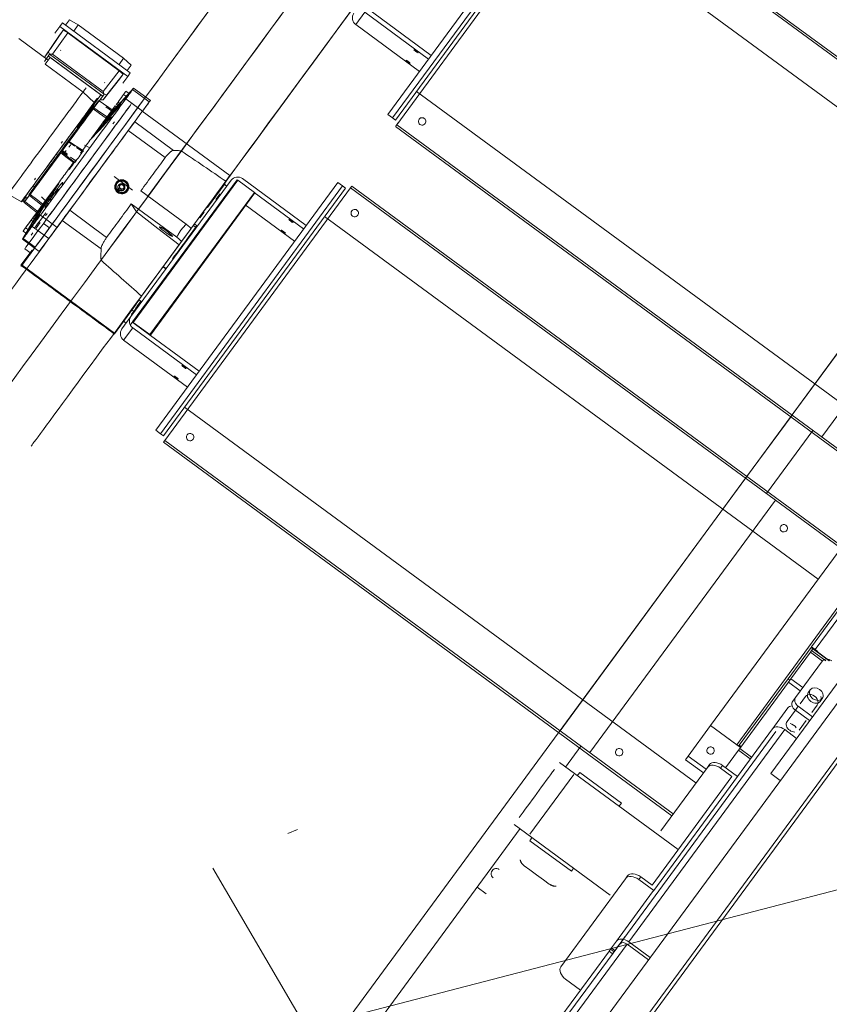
# Model space of a CAD drawing. Header units: metres. Extents: x 135583 to 135939, y 457896 to 458258.
# Tile 292 of 599: x 135793.92 to 135795.01, y 457935.66 to 457936.99. Entities that reach past the tile are written whole.
import ezdxf

# ---------------------------------------------------------------- set-up
doc = ezdxf.new("R2010")
doc.units = ezdxf.units.M
doc.linetypes.add('Hidden', pattern=[4, 2, -2])
doc.layers.add('NIEUWE INSTALLATIE', color=250, linetype='Continuous', lineweight=0)

msp = doc.modelspace()

# ---------------------------------------------------------------- linework, layer by layer
at = {"layer": 'NIEUWE INSTALLATIE', "linetype": 'Hidden'}
for p, q in [((135793.9813, 457935.119), (135795.8165, 457937.617)), ((135793.9813, 457935.119), (135795.8165, 457937.617)), ((135795.8081, 457937.5206), (135795.004, 457936.4261)), ((135795.8081, 457937.5206), (135795.004, 457936.4261)), ((135794.9637, 457936.4557), (135795.2147, 457936.7973)), ((135794.9637, 457936.4557), (135795.2147, 457936.7973)), ((135794.9009, 457936.3702), (135794.9637, 457936.4556)), ((135794.6499, 457936.0285), (135794.9009, 457936.3702)), ((135794.6499, 457936.0285), (135794.9009, 457936.3702)), ((135794.9412, 457936.3406), (135794.6902, 457935.9989)), ((135794.9412, 457936.3406), (135794.6902, 457935.9989)), ((135792.4227, 457932.9969), (135794.6499, 457936.0285)), ((135794.6684, 457935.9692), (135794.609, 457935.8885)), ((135794.6684, 457935.9692), (135794.609, 457935.8885))]:
    msp.add_line(p, q, dxfattribs=at)
at = {"layer": 'NIEUWE INSTALLATIE'}
for p, q in [((135794.6632, 457937.1975), (135794.4169, 457936.8623)), ((135794.4234, 457936.8575), (135794.6697, 457937.1928)), ((135794.4274, 457936.8546), (135794.6737, 457937.1898)), ((135794.4291, 457936.8484), (135794.6801, 457937.1901)), ((135794.6801, 457937.1901), (135795.1724, 457936.8284)), ((135795.1742, 457936.8308), (135794.6819, 457937.1925)), ((135794.6453, 457937.1511), (135795.1495, 457936.7807)), ((135794.3735, 457936.9839), (135794.3857, 457937.0005)), ((135794.3857, 457937.0005), (135794.472, 457936.9372)), ((135794.4755, 457936.942), (135794.3893, 457937.0054)), ((135793.9666, 457936.9723), (135793.9733, 457936.9813)), ((135793.9733, 457936.9813), (135793.9768, 457936.9861)), ((135793.9733, 457936.9813), (135794.0652, 457936.9138)), ((135793.9768, 457936.9861), (135794.0687, 457936.9186)), ((135793.9864, 457936.9903), (135793.9811, 457936.983)), ((135793.9864, 457936.9903), (135793.9983, 457936.9833)), ((135793.9983, 457936.9833), (135793.9921, 457936.9749)), ((135793.9983, 457936.9833), (135794.0596, 457936.9383)), ((135794.4597, 457936.9205), (135794.3735, 457936.9839)), ((135793.9529, 457936.9401), (135793.9729, 457936.9694)), ((135793.9608, 457936.9511), (135793.9779, 457936.9762)), ((135793.9634, 457936.9436), (135793.984, 457936.9726)), ((135793.9729, 457936.9694), (135793.9771, 457936.9751)), ((135793.9779, 457936.9762), (135793.984, 457936.9726)), ((135793.984, 457936.9726), (135794.0536, 457936.9215)), ((135793.9578, 457936.9358), (135793.9179, 457936.9651)), ((135793.9525, 457936.934), (135793.9578, 457936.9413)), ((135793.9529, 457936.9401), (135793.9579, 457936.9469)), ((135793.9543, 457936.9364), (135793.9587, 457936.9425)), ((135793.9579, 457936.9469), (135793.9596, 457936.9437)), ((135793.9587, 457936.9425), (135793.9579, 457936.9413)), ((135793.9579, 457936.9413), (135793.9587, 457936.9425)), ((135793.9579, 457936.9412), (135794.0315, 457936.8872)), ((135793.9587, 457936.9425), (135793.9596, 457936.9437)), ((135793.9596, 457936.9437), (135793.9634, 457936.9436)), ((135793.9596, 457936.9437), (135794.0334, 457936.8895)), ((135793.9634, 457936.9436), (135794.0322, 457936.8931)), ((135793.9746, 457936.9494), (135793.9743, 457936.949)), ((135793.9537, 457936.9301), (135793.9603, 457936.9391)), ((135794.0048, 457936.8925), (135793.9537, 457936.9301)), ((135793.9603, 457936.9391), (135794.0288, 457936.8888)), ((135794.0596, 457936.9383), (135794.0534, 457936.9299)), ((135794.0596, 457936.9383), (135794.0698, 457936.9291)), ((135794.0698, 457936.9291), (135794.0645, 457936.9217)), ((135794.0322, 457936.8931), (135794.0536, 457936.9215)), ((135794.0369, 457936.8889), (135794.0589, 457936.9167)), ((135794.0536, 457936.9215), (135794.0589, 457936.9167)), ((135794.0581, 457936.9156), (135794.0539, 457936.9099)), ((135794.0652, 457936.9138), (135794.0585, 457936.9048)), ((135794.0652, 457936.9138), (135794.0687, 457936.9186)), ((135794.0319, 457936.8821), (135794.0539, 457936.9099)), ((135794.034, 457936.9051), (135794.0343, 457936.9056)), ((135794.0199, 457936.8784), (135794.0048, 457936.8925)), ((135794.017, 457936.8728), (135794.0288, 457936.8888)), ((135794.0316, 457936.8871), (135794.0262, 457936.8799)), ((135794.0324, 457936.8883), (135794.028, 457936.8823)), ((135794.0325, 457936.8883), (135794.0315, 457936.8871)), ((135794.0315, 457936.8871), (135794.0325, 457936.8883)), ((135794.0369, 457936.8889), (135794.0319, 457936.8821)), ((135794.0322, 457936.8931), (135794.0334, 457936.8895)), ((135794.0325, 457936.8883), (135794.0333, 457936.8895)), ((135794.0334, 457936.8895), (135794.0369, 457936.8889)), ((135794.0596, 457936.8894), (135794.0634, 457936.8865)), ((135794.0672, 457936.8906), (135794.0628, 457936.8938)), ((135794.0943, 457936.8792), (135794.0718, 457936.8958)), ((135794.0958, 457936.8812), (135794.0732, 457936.8978)), ((135795.1203, 457936.4051), (135794.4558, 457936.8933)), ((135794.0199, 457936.8754), (135794.018, 457936.8716)), ((135794.0188, 457936.871), (135794.0258, 457936.8805)), ((135794.0193, 457936.8712), (135794.0264, 457936.8809)), ((135794.0199, 457936.8754), (135794.0218, 457936.8793)), ((135794.021, 457936.8368), (135794.0483, 457936.874)), ((135794.0455, 457936.8678), (135794.0264, 457936.8809)), ((135794.0319, 457936.8821), (135794.028, 457936.8822)), ((135794.0483, 457936.874), (135794.0521, 457936.8712)), ((135794.0499, 457936.8762), (135794.0537, 457936.8733)), ((135794.0563, 457936.8757), (135794.0519, 457936.8789)), ((135794.0626, 457936.8833), (135794.0852, 457936.8668)), ((135794.0146, 457936.867), (135794.0147, 457936.867)), ((135794.018, 457936.8716), (135794.0147, 457936.867)), ((135794.0171, 457936.8704), (135794.0179, 457936.8698)), ((135794.0188, 457936.871), (135794.018, 457936.8716)), ((135794.019, 457936.8708), (135794.0188, 457936.871)), ((135794.0354, 457936.8725), (135794.0444, 457936.8663)), ((135794.0372, 457936.8589), (135794.0428, 457936.8649)), ((135794.2035, 457936.7796), (135794.0849, 457936.8667)), ((135794.4234, 457936.8575), (135794.4169, 457936.8623)), ((135794.0362, 457936.8575), (135794.0398, 457936.8548)), ((135794.0472, 457936.8522), (135794.0451, 457936.8495)), ((135794.1271, 457936.8137), (135794.0746, 457936.8523)), ((135794.4274, 457936.8546), (135794.4234, 457936.8575)), ((135794.4291, 457936.8484), (135795.0636, 457936.3822)), ((135793.9901, 457936.8336), (135793.9835, 457936.8246)), ((135794.116, 457936.8039), (135794.066, 457936.8407)), ((135794.4273, 457936.846), (135795.0618, 457936.3798)), ((135793.975, 457936.8131), (135793.9835, 457936.8246)), ((135793.977, 457936.8256), (135793.9753, 457936.8236)), ((135793.976, 457936.8128), (135793.985, 457936.8249)), ((135793.9835, 457936.8246), (135793.9843, 457936.824)), ((135793.9854, 457936.825), (135793.9937, 457936.8194)), ((135794.0141, 457936.8173), (135794.0069, 457936.8209)), ((135793.9334, 457936.7542), (135793.9748, 457936.8105)), ((135793.9389, 457936.7639), (135793.9745, 457936.8124)), ((135793.9745, 457936.8124), (135793.9753, 457936.8118)), ((135793.9747, 457936.8105), (135793.9754, 457936.8114)), ((135793.9748, 457936.8105), (135793.9755, 457936.8115)), ((135793.9758, 457936.8125), (135793.975, 457936.8131)), ((135793.9753, 457936.8118), (135793.976, 457936.8128)), ((135793.9762, 457936.8124), (135793.9838, 457936.8072)), ((135793.9769, 457936.8134), (135793.9834, 457936.8089)), ((135793.9961, 457936.8177), (135794.0033, 457936.8128)), ((135794.0917, 457936.7504), (135794.1376, 457936.8129)), ((135793.9669, 457936.8003), (135793.9661, 457936.8009)), ((135793.9662, 457936.7993), (135793.9669, 457936.8003)), ((135793.9877, 457936.8045), (135793.9948, 457936.7996)), ((135793.9918, 457936.7971), (135793.9937, 457936.7972)), ((135793.9697, 457936.7095), (135794.028, 457936.7889)), ((135793.9392, 457936.774), (135793.9405, 457936.7763)), ((135793.9504, 457936.7408), (135793.9729, 457936.7713)), ((135793.9708, 457936.7668), (135793.967, 457936.7616)), ((135794.0717, 457936.7598), (135794.0467, 457936.7782)), ((135794.0505, 457936.7697), (135794.0503, 457936.7695)), ((135794.0509, 457936.7691), (135794.0508, 457936.7689)), ((135794.0546, 457936.7668), (135794.0541, 457936.7661)), ((135794.0546, 457936.7668), (135794.0542, 457936.7633)), ((135794.0577, 457936.7681), (135794.0546, 457936.7668)), ((135794.0573, 457936.7675), (135794.0577, 457936.7681)), ((135794.0605, 457936.7661), (135794.0577, 457936.7681)), ((135794.2051, 457936.7732), (135794.0695, 457936.5888)), ((135794.2131, 457936.774), (135794.0717, 457936.5815)), ((135794.0725, 457936.581), (135794.2139, 457936.7735)), ((135794.3494, 457936.7704), (135794.1031, 457936.4352)), ((135794.197, 457936.769), (135794.1731, 457936.7365)), ((135794.1993, 457936.7653), (135794.1952, 457936.7683)), ((135794.2035, 457936.7796), (135794.1979, 457936.7719)), ((135794.2365, 457936.7569), (135794.2139, 457936.7735)), ((135794.3066, 457936.7122), (135794.2204, 457936.7755)), ((135794.3559, 457936.7657), (135794.3494, 457936.7704)), ((135793.9035, 457936.7546), (135793.9213, 457936.7441)), ((135793.9367, 457936.7651), (135793.9216, 457936.7445)), ((135793.9262, 457936.745), (135793.9332, 457936.7545)), ((135793.9262, 457936.7445), (135793.9328, 457936.7534)), ((135793.9315, 457936.7539), (135793.9323, 457936.7533)), ((135793.9324, 457936.7551), (135793.9349, 457936.7585)), ((135793.9332, 457936.7545), (135793.9324, 457936.7551)), ((135793.9391, 457936.7622), (135793.9383, 457936.7645)), ((135793.9389, 457936.7639), (135793.9388, 457936.7638)), ((135794.0537, 457936.7627), (135794.0542, 457936.7633)), ((135794.0542, 457936.7633), (135794.057, 457936.7613)), ((135794.0565, 457936.7606), (135794.057, 457936.7613)), ((135794.057, 457936.7613), (135794.0601, 457936.7627)), ((135794.0597, 457936.762), (135794.0601, 457936.7627)), ((135794.0601, 457936.7655), (135794.0605, 457936.7661)), ((135794.0601, 457936.7627), (135794.0605, 457936.7661)), ((135794.0633, 457936.7598), (135794.0634, 457936.7599)), ((135794.064, 457936.7594), (135794.0642, 457936.7597)), ((135794.1444, 457936.7139), (135794.083, 457936.759)), ((135794.0951, 457936.5644), (135794.2365, 457936.7569)), ((135794.0958, 457936.5637), (135794.2373, 457936.7562)), ((135794.1096, 457936.4304), (135794.3559, 457936.7657)), ((135794.1136, 457936.4275), (135794.3599, 457936.7627)), ((135794.1153, 457936.4213), (135794.3663, 457936.763)), ((135794.2362, 457936.7565), (135794.3031, 457936.7074)), ((135794.3559, 457936.7657), (135794.3599, 457936.7627)), ((135794.3663, 457936.763), (135794.3681, 457936.7654)), ((135794.3663, 457936.763), (135795.0299, 457936.2755)), ((135795.0316, 457936.2779), (135794.3681, 457936.7654)), ((135793.9213, 457936.7441), (135793.9285, 457936.751)), ((135793.9228, 457936.7456), (135793.9253, 457936.7438)), ((135793.9237, 457936.7468), (135793.9281, 457936.751)), ((135793.9237, 457936.7468), (135793.9262, 457936.745)), ((135793.9252, 457936.7431), (135793.9262, 457936.7445)), ((135793.9252, 457936.7431), (135793.9433, 457936.7287)), ((135793.9253, 457936.7438), (135793.9262, 457936.745)), ((135793.9323, 457936.7533), (135793.9326, 457936.7531)), ((135793.9323, 457936.7528), (135793.9408, 457936.746)), ((135793.9409, 457936.746), (135793.9494, 457936.7393)), ((135793.9445, 457936.7303), (135793.9505, 457936.7409)), ((135793.9487, 457936.751), (135793.9581, 457936.7411)), ((135793.9542, 457936.738), (135793.9504, 457936.7408)), ((135793.9505, 457936.7396), (135793.9544, 457936.7461)), ((135793.9563, 457936.7487), (135793.9603, 457936.7457)), ((135794.07, 457936.7414), (135794.1314, 457936.6963)), ((135794.1877, 457936.7516), (135794.1876, 457936.7515)), ((135793.9494, 457936.7393), (135793.9463, 457936.734)), ((135793.9505, 457936.7396), (135793.9476, 457936.7346)), ((135794.0367, 457936.696), (135793.9867, 457936.7327)), ((135794.1685, 457936.7302), (135794.1629, 457936.7226)), ((135794.2909, 457936.6907), (135794.224, 457936.7398)), ((135793.927, 457936.7089), (135793.9347, 457936.7193)), ((135793.9347, 457936.7193), (135793.939, 457936.7162)), ((135793.9367, 457936.7221), (135793.9405, 457936.7192)), ((135793.9383, 457936.7242), (135793.9419, 457936.7215)), ((135793.9446, 457936.7159), (135793.9389, 457936.7083)), ((135793.9415, 457936.7086), (135793.9467, 457936.716)), ((135793.9471, 457936.7261), (135793.9697, 457936.7095)), ((135793.9593, 457936.709), (135793.9513, 457936.7149)), ((135793.9766, 457936.719), (135794.0291, 457936.6804)), ((135794.1587, 457936.7118), (135794.1555, 457936.7141)), ((135794.3315, 457936.724), (135794.9991, 457936.2336)), ((135793.9238, 457936.7045), (135793.9282, 457936.7012)), ((135793.927, 457936.7089), (135793.9308, 457936.7061)), ((135793.9303, 457936.7034), (135793.9301, 457936.7031)), ((135793.9367, 457936.7019), (135793.9347, 457936.6991)), ((135793.9359, 457936.7109), (135793.9585, 457936.6943)), ((135793.9416, 457936.7085), (135793.9415, 457936.7086)), ((135793.9464, 457936.7082), (135793.9435, 457936.7043)), ((135793.949, 457936.7118), (135793.9492, 457936.712)), ((135794.1379, 457936.6903), (135794.1509, 457936.7079)), ((135794.1571, 457936.7096), (135794.1539, 457936.712)), ((135794.1579, 457936.709), (135794.1571, 457936.7096)), ((135793.923, 457936.6934), (135793.9456, 457936.6768)), ((135793.9269, 457936.6996), (135793.9239, 457936.6946)), ((135793.9239, 457936.6946), (135793.94, 457936.6827)), ((135793.9456, 457936.6768), (135793.9585, 457936.6943)), ((135794.1347, 457936.6859), (135794.1379, 457936.6903)), ((135793.9208, 457936.6583), (135793.9359, 457936.6788)), ((135793.9261, 457936.6806), (135793.9342, 457936.6747)), ((135794.0838, 457936.6166), (135794.1347, 457936.6859)), ((135794.0474, 457936.5653), (135793.9208, 457936.6583)), ((135793.9222, 457936.6584), (135794.0471, 457936.5666)), ((135794.1128, 457936.6561), (135794.1161, 457936.6538)), ((135794.1164, 457936.6543), (135794.1132, 457936.6566)), ((135794.1166, 457936.6545), (135794.1164, 457936.6543)), ((135794.1164, 457936.6543), (135794.1173, 457936.6537)), ((135794.0471, 457936.5666), (135794.0838, 457936.6166)), ((135794.0831, 457936.6097), (135794.0807, 457936.6115)), ((135794.0768, 457936.6054), (135794.0474, 457936.5653)), ((135794.0706, 457936.5978), (135794.073, 457936.596)), ((135794.0785, 457936.6035), (135794.0756, 457936.5996)), ((135794.0695, 457936.5888), (135794.0573, 457936.5721)), ((135794.0591, 457936.5829), (135794.0631, 457936.58)), ((135794.0715, 457936.5812), (135794.0691, 457936.578)), ((135794.0715, 457936.5813), (135794.0716, 457936.5815)), ((135794.0715, 457936.5813), (135794.0717, 457936.5815)), ((135794.0948, 457936.564), (135794.0722, 457936.5806)), ((135794.0725, 457936.581), (135794.0951, 457936.5644)), ((135794.0597, 457936.5568), (135794.0719, 457936.5734)), ((135794.0719, 457936.5734), (135794.1582, 457936.5101)), ((135794.1617, 457936.5149), (135794.0755, 457936.5782)), ((135794.0474, 457936.5653), (135794.0473, 457936.5652)), ((135794.1459, 457936.4934), (135794.0597, 457936.5568)), ((135794.0958, 457936.5637), (135794.0957, 457936.5635)), ((135794.0957, 457936.5635), (135794.0958, 457936.5637)), ((135794.8338, 457935.9579), (135794.142, 457936.4661)), ((135794.1096, 457936.4304), (135794.1031, 457936.4352)), ((135794.9291, 457936.3495), (135794.9919, 457936.4349)), ((135794.1136, 457936.4275), (135794.1096, 457936.4304)), ((135794.1135, 457936.4189), (135794.1153, 457936.4213)), ((135794.1153, 457936.4213), (135794.803, 457935.916)), ((135794.1135, 457936.4189), (135794.8012, 457935.9136)), ((135794.8536, 457936.0356), (135795.0509, 457936.3041)), ((135794.9349, 457935.9706), (135795.1347, 457936.2425)), ((135795.1335, 457936.2138), (135793.6841, 457934.241)), ((135794.8891, 457936.0095), (135795.037, 457936.2109)), ((135795.0389, 457936.2084), (135794.9901, 457936.1419)), ((135795.0437, 457936.2048), (135794.9949, 457936.1384)), ((135794.9896, 457936.1413), (135794.9584, 457936.0988)), ((135794.9901, 457936.1419), (135794.9896, 457936.1413)), ((135794.992, 457936.1395), (135794.9896, 457936.1413)), ((135794.9949, 457936.1384), (135794.9901, 457936.1419)), ((135794.9622, 457936.0989), (135794.9885, 457936.1347)), ((135794.9885, 457936.1347), (135794.9902, 457936.1371)), ((135795.0047, 457936.1227), (135794.9885, 457936.1347)), ((135794.9902, 457936.1371), (135794.992, 457936.1395)), ((135794.9902, 457936.1371), (135795.0092, 457936.1231)), ((135795.0141, 457936.1232), (135794.992, 457936.1395)), ((135794.9986, 457936.1357), (135794.9949, 457936.1384)), ((135794.9981, 457936.1351), (135794.9986, 457936.1357)), ((135795.0143, 457936.1232), (135794.9981, 457936.1351)), ((135794.9685, 457936.0737), (135795.0047, 457936.1231)), ((135794.9584, 457936.0988), (135794.8924, 457936.009)), ((135794.8929, 457936.0046), (135794.9588, 457936.0942)), ((135794.9608, 457936.097), (135794.9584, 457936.0988)), ((135794.9588, 457936.0942), (135794.9622, 457936.0989)), ((135794.9749, 457936.0824), (135794.9588, 457936.0942)), ((135794.9622, 457936.0989), (135794.9783, 457936.0871)), ((135795.0936, 457936.0865), (135794.6599, 457935.4961)), ((135795.0935, 457936.0779), (135794.6635, 457935.4927)), ((135794.9818, 457936.0749), (135794.9746, 457936.0651)), ((135794.9884, 457936.084), (135794.9856, 457936.0801)), ((135794.9647, 457936.0685), (135794.9685, 457936.0737)), ((135794.9682, 457936.0564), (135794.972, 457936.0616)), ((135794.9913, 457936.0474), (135794.972, 457936.0616)), ((135794.9907, 457936.0532), (135794.9979, 457936.0631)), ((135795.0017, 457936.0683), (135795.0046, 457936.0721)), ((135794.9399, 457936.0348), (135794.9581, 457936.0595)), ((135794.9682, 457936.0564), (135794.9571, 457936.0412)), ((135794.9682, 457936.0564), (135794.9875, 457936.0422)), ((135794.8232, 457935.9942), (135794.8536, 457936.0356)), ((135794.8536, 457936.0356), (135794.8939, 457936.006)), ((135794.8891, 457936.0095), (135794.8536, 457936.0356)), ((135794.9372, 457936.0311), (135794.9399, 457936.0348)), ((135794.9732, 457936.0294), (135794.9827, 457936.0424)), ((135794.942, 457936.0275), (135794.7311, 457935.7405)), ((135794.7429, 457935.743), (135794.9538, 457936.0301)), ((135794.9372, 457936.0311), (135794.8899, 457935.9668)), ((135794.9699, 457936.0182), (135794.9538, 457936.0301)), ((135794.6571, 457935.9792), (135794.6781, 457936.0078)), ((135794.8948, 457936.0072), (135794.8924, 457936.009)), ((135794.8197, 457935.9894), (135794.8232, 457935.9942)), ((135794.8232, 457935.9942), (135794.8474, 457935.9765)), ((135794.8735, 457935.9782), (135794.8912, 457936.0022)), ((135794.8911, 457936.0022), (135794.8735, 457935.9782)), ((135794.8912, 457936.0022), (135794.8929, 457936.0046)), ((135794.9073, 457935.9904), (135794.8912, 457936.0022)), ((135794.8929, 457936.0046), (135794.8923, 457936.0037)), ((135794.8929, 457936.0046), (135794.909, 457935.9927)), ((135794.8098, 457935.8679), (135794.6494, 457935.9857)), ((135794.8197, 457935.9894), (135794.8439, 457935.9716)), ((135794.852, 457935.9827), (135794.8493, 457935.979)), ((135794.8698, 457935.9816), (135794.8671, 457935.9779)), ((135794.8899, 457935.9668), (135794.8698, 457935.9816)), ((135794.6732, 457935.9674), (135794.6766, 457935.972)), ((135794.6766, 457935.972), (135794.733, 457935.9305)), ((135794.8493, 457935.979), (135794.7863, 457935.8932)), ((135794.8824, 457935.9666), (135794.8671, 457935.9779)), ((135794.9478, 457935.9611), (135794.9349, 457935.9706)), ((135794.7744, 457935.8197), (135794.8824, 457935.9666)), ((135794.7766, 457935.8125), (135794.8899, 457935.9668)), ((135794.733, 457935.9305), (135794.7296, 457935.9259)), ((135794.5877, 457935.9016), (135794.7176, 457935.8062)), ((135792.4301, 457932.948), (135794.5961, 457935.8962)), ((135794.2817, 457935.8894), (135794.295, 457935.8948)), ((135794.6089, 457935.8798), (135794.6123, 457935.8844)), ((135794.6653, 457935.8384), (135794.6089, 457935.8798)), ((135794.6687, 457935.843), (135794.6653, 457935.8384)), ((135794.6511, 457935.7092), (135794.7386, 457935.8284)), ((135794.7413, 457935.8321), (135794.7386, 457935.8284)), ((135794.7564, 457935.8273), (135794.7591, 457935.831)), ((135794.7564, 457935.8273), (135794.7766, 457935.8125)), ((135794.7591, 457935.831), (135794.7744, 457935.8197)), ((135794.5378, 457935.8169), (135794.5499, 457935.808)), ((135794.7263, 457935.744), (135794.775, 457935.8104)), ((135794.7766, 457935.8125), (135794.775, 457935.8104)), ((135794.7183, 457935.7331), (135794.7263, 457935.744)), ((135794.7719, 457935.7217), (135794.7429, 457935.743)), ((135794.6386, 457935.6011), (135794.7406, 457935.7399)), ((135794.7167, 457935.731), (135794.6928, 457935.6985)), ((135794.7162, 457935.7303), (135794.7183, 457935.7331)), ((135794.7162, 457935.7303), (135794.7165, 457935.7308)), ((135794.7162, 457935.7303), (135794.721, 457935.7268)), ((135794.7183, 457935.7331), (135794.7231, 457935.7296)), ((135794.7242, 457935.7311), (135794.7194, 457935.7346)), ((135794.7311, 457935.7405), (135794.7231, 457935.7296)), ((135794.7406, 457935.7399), (135794.7696, 457935.7186)), ((135794.6557, 457935.6378), (135794.7216, 457935.7275)), ((135794.6928, 457935.6985), (135794.6509, 457935.6414)), ((135794.6776, 457935.6778), (135794.6575, 457935.6926))]:
    msp.add_line(p, q, dxfattribs=at)
at = {"layer": 'NIEUWE INSTALLATIE', "flags": 128}
for points in [[(135794.0732, 457936.8978), (135794.0616, 457936.8851), (135794.0548, 457936.8778), (135794.0452, 457936.8675), (135794.0428, 457936.8649)], [(135794.0718, 457936.8958), (135794.0713, 457936.8952), (135794.0707, 457936.8946), (135794.0702, 457936.894), (135794.0697, 457936.8934), (135794.0691, 457936.8928), (135794.0686, 457936.8922), (135794.0681, 457936.8917), (135794.0676, 457936.8911), (135794.067, 457936.8905)], [(135794.0209, 457936.8781), (135794.019, 457936.8742), (135794.0171, 457936.8704)], [(135794.0317, 457936.85), (135794.0351, 457936.8537), (135794.0384, 457936.8573), (135794.0418, 457936.8609), (135794.0452, 457936.8646), (135794.0486, 457936.8682), (135794.052, 457936.8718), (135794.0554, 457936.8754)], [(135794.0183, 457936.8698), (135794.0272, 457936.8636), (135794.0361, 457936.8574)], [(135794.0193, 457936.8712), (135794.0283, 457936.8651), (135794.0372, 457936.8589)], [(135794.0398, 457936.8548), (135794.0268, 457936.8409), (135794.0137, 457936.8269)], [(135793.9861, 457936.8259), (135793.9956, 457936.8194), (135794.0052, 457936.813)], [(135793.9748, 457936.8105), (135793.9833, 457936.8038), (135793.9918, 457936.7971)], [(135793.9755, 457936.8115), (135793.9846, 457936.8044), (135793.9937, 457936.7972)], [(135793.9948, 457936.8011), (135793.9948, 457936.8004), (135793.9948, 457936.7996)], [(135793.9505, 457936.7409), (135793.9419, 457936.7475), (135793.9334, 457936.7542)], [(135793.9655, 457936.7612), (135793.9538, 457936.7415), (135793.9419, 457936.7215)], [(135793.9262, 457936.7445), (135793.9354, 457936.7374), (135793.9445, 457936.7303)], [(135794.0772, 457936.7306), (135794.0736, 457936.736), (135794.07, 457936.7414)], [(135793.923, 457936.6934), (135793.9311, 457936.7074), (135793.9361, 457936.7161), (135793.9432, 457936.7285), (135793.9463, 457936.734)], [(135793.9449, 457936.73), (135793.9446, 457936.7296), (135793.9417, 457936.7246), (135793.9387, 457936.7196), (135793.9358, 457936.7146), (135793.9328, 457936.7096)], [(135794.1347, 457936.6859), (135794.1059, 457936.7082), (135794.0772, 457936.7306)], [(135793.939, 457936.7162), (135793.9386, 457936.7156), (135793.9383, 457936.715), (135793.938, 457936.7144), (135793.9376, 457936.7138), (135793.9373, 457936.7132), (135793.9369, 457936.7127), (135793.9366, 457936.7121), (135793.9363, 457936.7115), (135793.9359, 457936.7109)], [(135795.3703, 457935.9032), (135794.3067, 457935.6267), (135794.1801, 457935.8428)], [(135794.6183, 457935.8335), (135794.6091, 457935.8402), (135794.6013, 457935.8459)], [(135794.6183, 457935.8335), (135794.6274, 457935.8267), (135794.6352, 457935.821)]]:
    msp.add_lwpolyline(points, dxfattribs=at)
at = {"layer": 'NIEUWE INSTALLATIE'}
for centre, major_axis, ratio, start_param, end_param in [((135794.6613, 457937.6644), (-0.7401, -1.0074), 0.000001, 0.257275, 6.509308), ((135794.4084, 457937.0584), (0.4737, 0.6447), 0.000001, 0, 3.141593), ((135794.0359, 457936.6743), (0.4852, 0.6604), 0.000001, 0, 1.590583), ((135794.0946, 457936.6312), (0.4737, 0.6447), 0.000001, 0, 1.452329), ((135794.38, 457936.9927), (-0.00886, 0.00651), 0.995138, 6.283185, 7.853981), ((135794.455, 457936.9478), (-0.00282, 0.00207), 0.098487, 3.141593, 6.283185), ((135794.455, 457936.9478), (-0.00282, 0.00207), 0.098487, 6.283185, 9.424778), ((135794.4445, 457936.9336), (-0.00282, 0.00207), 0.098487, 3.141593, 6.283185), ((135794.4445, 457936.9336), (-0.00282, 0.00207), 0.098487, 6.283185, 9.424778), ((135793.7998, 457936.4783), (-0.296, -0.4029), 0.000001, 3.042888, 4.613686), ((135793.9728, 457936.8142), (-0.0515, -0.0701), 0.000001, 0.884045, 6.381832), ((135793.9562, 457936.8264), (0.0527, 0.0718), 0.000001, 0, 1.472626), ((135793.9736, 457936.8136), (-0.0483, -0.0657), 0.000001, 2.646137, 4.216933), ((135794.054, 457936.8817), (-0.0089, -0.0121), 0.000001, 1.669443, 3.240239), ((135794.0062, 457936.7896), (-0.0639, -0.087), 0.000001, 0.295639, 5.571931), ((135793.9758, 457936.812), (0.0506, 0.0689), 0.000001, 0, 1.580429), ((135793.9763, 457936.7658), (-0.296, -0.4029), 0.000001, 1.669443, 1.866665), ((135793.9728, 457936.8142), (0.0515, 0.0701), 0.000001, 0, 0.829075), ((135793.9736, 457936.8136), (-0.0483, -0.0657), 0.000001, 2.545204, 3.59147), ((135792.3024, 457937.7762), (-1.562, 1.1476), 0.995138, 3.290986, 3.294266), ((135794.054, 457936.8817), (-0.0089, -0.0121), 0.000001, 1.034901, 1.669443), ((135794.0814, 457936.8616), (0.013, 0.0177), 0.000001, 0, 1.179547), ((135793.9748, 457936.8127), (0.0432, 0.0588), 0.000001, 0.877291, 6.283185), ((135793.9756, 457936.8121), (0.0432, 0.0588), 0.000001, 0, 3.141593), ((135793.9758, 457936.812), (0.0435, 0.0592), 0.000001, 0, 0.786931), ((135793.9988, 457936.7492), (0.296, 0.4029), 0.000001, 1.286978, 1.472626), ((135798.1421, 457933.0294), (-3.154, 4.6457), 0.994532, 0.223006, 0.225181), ((135793.9756, 457936.8121), (0.0432, 0.0588), 0.000001, 0.785398, 0.795766), ((135794.4291, 457936.8484), (0.00178, 0.00242), 0.000001, 3.926991, 6.283185), ((135794.4634, 457936.8529), (-0.00476, -0.00154), 1, 3.766123, 6.907716), ((135794.4634, 457936.8529), (-0.00471, 0.00167), 1, 1.276798, 4.418391), ((135793.9562, 457936.8264), (0.0527, 0.0718), 0.000001, 1.432406, 3.75937), ((135793.9728, 457936.8142), (-0.0515, -0.0701), 0.000001, 4.613742, 4.93482), ((135793.5806, 457937.092), (-0.3876, 0.2848), 0.995138, 3.141605, 3.149506), ((135793.9756, 457936.8121), (-0.0432, -0.0588), 0.000001, 4.718719, 4.758886), ((135799.3702, 457933.0603), (-5.4475, 3.7152), 0.098427, 6.16367, 6.165522), ((135793.9763, 457936.7658), (0.296, 0.4029), 0.000001, 4.61377, 4.811037), ((135793.994, 457936.7986), (-0.0511, -0.0695), 0.000033, 4.697334, 4.811032), ((135793.994, 457936.7986), (0.0511, 0.0695), 0.000004, 1.669443, 1.726329), ((135793.9662, 457936.7606), (-0.00562, -0.00766), 0.000001, 1.669443, 3.240239), ((135794.0571, 457936.7644), (-0.00766, 0.00562), 0.995138, 4.712389, 7.853981), ((135794.0572, 457936.7645), (-0.00685, 0.00503), 0.995138, 4.712388, 7.853981), ((135794.0574, 457936.7647), (-0.00685, 0.00503), 0.995138, 4.712389, 7.853982), ((135794.0572, 457936.7645), (-0.00625, 0.00459), 0.995138, 4.712389, 7.853982), ((135794.0571, 457936.7644), (-0.00625, 0.00459), 0.995138, 6.268376, 6.283186), ((135794.0567, 457936.7639), (-0.00387, 0.00284), 0.995138, 4.712389, 7.853982), ((135794.0564, 457936.7634), (-0.00387, 0.00284), 0.995138, 4.712389, 7.853982), ((135794.0571, 457936.7644), (-0.00766, 0.00562), 0.995138, 1.570797, 4.712389), ((135794.0574, 457936.7647), (-0.00685, 0.00503), 0.995138, 1.570796, 4.712389), ((135794.0572, 457936.7645), (-0.00625, 0.00459), 0.995138, 1.570797, 4.71239), ((135794.0564, 457936.7634), (-0.00387, 0.00284), 0.995138, 1.570795, 4.712387), ((135794.0567, 457936.7639), (-0.00387, 0.00284), 0.995138, 1.570795, 4.712387), ((135794.0571, 457936.7644), (-0.00625, 0.00459), 0.995138, 4.712388, 5.759586), ((135794.0571, 457936.7644), (-0.00625, 0.00459), 0.995138, 3.66519, 4.712388), ((135794.0572, 457936.7645), (-0.00685, 0.00503), 0.995138, 3.632265, 4.712386), ((135794.2139, 457936.7667), (-0.00886, 0.00651), 0.995138, 4.712388, 6.283184), ((135794.2137, 457936.7732), (-0.000806, 0.000592), 0.098487, 0, 0.785398), ((135794.2139, 457936.7734), (-0.000806, 0.000592), 0.098487, 4.712389, 6.283185), ((135793.9758, 457936.812), (-0.0432, -0.0588), 0.000001, 6.131102, 6.184539), ((135793.9662, 457936.7606), (-0.00562, -0.00766), 0.000001, 5.433455, 7.952628), ((135794.0571, 457936.7644), (-0.00625, 0.00459), 0.995138, 0.508791, 1.570798), ((135794.0572, 457936.7645), (-0.00685, 0.00503), 0.995138, 1.570797, 3.390222), ((135794.0571, 457936.7644), (-0.00625, 0.00459), 0.995138, 1.570797, 3.448034), ((135794.1874, 457936.7512), (-0.00284, -0.00386), 0.000001, 4.811036, 10.308823), ((135794.2364, 457936.7568), (-0.000806, 0.000592), 0.098487, 3.141593, 4.712389), ((135794.2363, 457936.7566), (-0.000806, 0.000592), 0.098487, 2.356194, 3.141592), ((135793.9436, 457936.7314), (-0.0089, -0.0121), 0.000001, 1.669443, 3.240239), ((135793.9326, 457936.7165), (0.0089, 0.0121), 0.000001, 2.406775, 8.66853), ((135793.9436, 457936.7314), (-0.0089, -0.0121), 0.000001, 0.950015, 1.669443), ((135794.0014, 457936.7932), (-0.0629, -0.0857), 0.000001, 5.554921, 6.086809), ((135793.991, 457936.7757), (0.0562, 0.0766), 0.000001, 3.989778, 4.043897), ((135793.9709, 457936.7113), (-0.013, -0.0177), 0.000001, 0.489402, 5.987189), ((135794.2237, 457936.7395), (-0.000806, 0.000592), 0.098487, 2.356194, 3.141593), ((135794.2239, 457936.7397), (-0.000806, 0.000592), 0.098487, 3.141593, 3.926991), ((135794.3722, 457936.7288), (-0.00451, -0.00216), 1, 3.632992, 6.774585), ((135794.3722, 457936.7288), (-0.00486, 0.00119), 1, 1.178097, 4.31969), ((135794.0143, 457936.7837), (0.09, 0.1225), 0.000001, 3.141593, 4.107319), ((135794.1374, 457936.6828), (-0.0213, -0.029), 0.000001, 0.985928, 3.530284), ((135794.1428, 457936.7138), (-0.00806, 0.00592), 0.098487, 3.141593, 4.589325), ((135794.2861, 457936.718), (-0.00282, 0.00207), 0.098487, 0, 3.141593), ((135794.2861, 457936.718), (-0.00282, 0.00207), 0.098487, 3.141593, 6.283185), ((135793.9942, 457936.7733), (0.0681, 0.0927), 0.000001, 3.141593, 3.950975), ((135794.1169, 457936.7039), (-0.00886, 0.00651), 0.098487, 4.712389, 7.853982), ((135794.1169, 457936.7039), (-0.00886, 0.00651), 0.098487, 1.570796, 4.712389), ((135794.2756, 457936.7037), (-0.00282, 0.00207), 0.098487, 6.283185, 9.424778), ((135794.2756, 457936.7037), (-0.00282, 0.00207), 0.098487, 3.141593, 6.283185), ((135794.1299, 457936.6962), (-0.00806, 0.00592), 0.098487, 3.141593, 4.589325), ((135794.0756, 457936.6046), (-0.00503, -0.00685), 0.000001, 1.704669, 3.018457), ((135794.078, 457936.6029), (0.00503, 0.00685), 0.000001, 4.870544, 7.740975), ((135794.0731, 457936.5956), (0.00284, 0.00386), 0.000001, 1.668985, 4.810578), ((135794.0756, 457936.6046), (0.00503, 0.00685), 0.000001, 4.621922, 4.870544), ((135794.0784, 457936.5822), (-0.00886, 0.00651), 0.995138, 0, 1.570797), ((135794.0723, 457936.5807), (-0.000806, 0.000592), 0.098487, 0, 1.570796), ((135794.0725, 457936.5809), (-0.000806, 0.000592), 0.098487, 4.712389, 6.283185), ((135794.0662, 457936.5656), (-0.00886, 0.00651), 0.995138, 6.283185, 7.853981), ((135794.0949, 457936.5641), (-0.000806, 0.000592), 0.098487, 1.570796, 3.141593), ((135794.095, 457936.5643), (-0.000806, 0.000592), 0.098487, 3.141593, 4.712389), ((135794.1412, 457936.5207), (-0.00282, 0.00207), 0.098487, 3.141593, 6.283185), ((135794.1412, 457936.5207), (-0.00282, 0.00207), 0.098487, 6.283185, 9.424778), ((135794.1307, 457936.5064), (-0.00282, 0.00207), 0.098487, 0, 3.141593), ((135794.1307, 457936.5064), (-0.00282, 0.00207), 0.098487, 3.141593, 6.283185), ((135794.1496, 457936.4258), (0.00196, 0.0046), 1, 6.051362, 9.192954), ((135794.1496, 457936.4258), (-0.00428, -0.00259), 1, 0.392699, 3.534292), ((135794.9525, 457936.3025), (-0.00428, -0.00259), 1, 3.534292, 6.675884), ((135794.9525, 457936.3025), (-0.00486, 0.00119), 1, 1.178097, 4.31969), ((135795.0128, 457936.1171), (-0.00806, 0.00592), 0.766044, 4.712389, 6.283185), ((135794.9965, 457936.0781), (-0.00806, 0.00592), 0.766044, 3.141593, 6.283185), ((135794.9898, 457936.069), (-0.00806, 0.00592), 0.766044, 4.236626, 6.283185), ((135794.9937, 457936.0742), (-0.00806, 0.00592), 0.766044, 0, 1.570796), ((135794.9965, 457936.0781), (-0.00806, 0.00592), 0.766044, 0, 1.570796), ((135794.9937, 457936.0742), (-0.00806, 0.00592), 0.766044, 3.141593, 3.964008), ((135794.9661, 457936.0536), (-0.00806, 0.00592), 0.766044, 5.497787, 6.283185), ((135794.9727, 457936.0626), (-0.00806, 0.00592), 0.766044, 0, 1.570796), ((135794.9765, 457936.0677), (-0.00806, 0.00592), 0.766044, 0, 1.570796), ((135794.9937, 457936.0742), (-0.00806, 0.00592), 0.766044, 1.570796, 3.141593), ((135794.9965, 457936.0781), (-0.00806, 0.00592), 0.766044, 1.570796, 3.141593), ((135794.9898, 457936.069), (-0.00806, 0.00592), 0.766044, 3.141593, 4.158719), ((135794.9651, 457936.0353), (-0.00806, 0.00592), 0.766044, 0, 1.570796), ((135794.9613, 457936.0301), (-0.00806, 0.00592), 0.766044, 4.195202, 5.229576), ((135794.9485, 457936.0228), (-0.0113, 0.0083), 0.642788, 4.712389, 6.283185), ((135794.9651, 457936.0353), (-0.00806, 0.00592), 0.766044, 1.570796, 2.356194), ((135794.7299, 457935.9995), (-0.00498, 0.0004), 1, 4.158807, 7.3004), ((135794.7299, 457935.9995), (0.00228, 0.00445), 1, 2.980713, 6.122306), ((135794.8536, 457936.0017), (-0.00403, 0.00296), 1, 4.712389, 7.853982), ((135794.8536, 457936.0017), (0.00296, 0.00403), 1, 3.141593, 6.283185), ((135794.8614, 457935.9701), (-0.0121, 0.0089), 0.642788, 4.712389, 6.283185), ((135794.8641, 457935.9738), (-0.0121, 0.0089), 0.642788, 4.712389, 6.283185), ((135794.6186, 457935.9437), (0.0338, 0.0461), 0.000001, 0.785398, 2.356194), ((135794.5636, 457935.8351), (0.00167, 0.0068), 1, 5.890486, 9.032079), ((135794.7534, 457935.8232), (-0.0121, 0.0089), 0.642788, 4.712389, 6.283185), ((135794.7507, 457935.8195), (-0.0121, 0.0089), 0.642788, 4.712389, 6.283185), ((135794.7299, 457935.7389), (-0.0089, -0.0121), 0.000001, 0.323884, 6.556341), ((135794.7376, 457935.7357), (-0.0113, 0.0083), 0.642788, 4.712389, 6.283185), ((135794.7376, 457935.7357), (-0.00645, 0.00474), 0.642788, 4.712389, 6.283185), ((135794.7299, 457935.7389), (-0.0089, -0.0121), 0.000001, 5.846853, 6.981317), ((135794.6632, 457935.7003), (-0.0121, 0.0089), 0.642788, 0, 1.570796)]:
    msp.add_ellipse(centre, major_axis=major_axis, ratio=ratio, start_param=start_param, end_param=end_param, dxfattribs=at)
for centre, major_axis in [((135794.3497, 457937.1015), (0.4852, 0.6604)), ((135793.9748, 457936.8127), (-0.0432, -0.0588)), ((135793.9748, 457936.8127), (0.0432, 0.0588)), ((135793.9758, 457936.812), (0.0435, 0.0592)), ((135793.9758, 457936.812), (0.0432, 0.0588)), ((135793.9662, 457936.7606), (0.00562, 0.00766)), ((135794.0731, 457936.5956), (-0.00284, -0.00386))]:
    msp.add_ellipse(centre, major_axis=major_axis, ratio=0.000001, dxfattribs=at)
for points, knots in [([(135794.0612, 457936.8824), (135794.0619, 457936.8833), (135794.0638, 457936.8858), (135794.066, 457936.8889), (135794.0673, 457936.8906), (135794.0672, 457936.8907), (135794.067, 457936.8905)], [0.1428571, 0.1428571, 0.1428571, 0.1428571, 0.2857143, 0.5714286, 0.7857143, 1, 1, 1, 1]), ([(135794.0732, 457936.8978), (135794.0732, 457936.8978), (135794.073, 457936.8974), (135794.0719, 457936.896), (135794.0712, 457936.895)], [-0.7354883, -0.7354883, -0.7354883, -0.7354883, -0.6, -0.4240139, -0.4240139, -0.4240139, -0.4240139]), ([(135794.0718, 457936.8958), (135794.0725, 457936.8968), (135794.0731, 457936.8976), (135794.0732, 457936.8978), (135794.0732, 457936.8978)], [-1, -1, -1, -1, -0.8, -0.7354901, -0.7354901, -0.7354901, -0.7354901]), ([(135794.0455, 457936.8678), (135794.0455, 457936.8678), (135794.0454, 457936.8676), (135794.0448, 457936.8668), (135794.0444, 457936.8663)], [0.0668626, 0.0668626, 0.0668626, 0.0668626, 0.5, 1, 1, 1, 1]), ([(135794.116, 457936.8039), (135794.1178, 457936.8063), (135794.1202, 457936.8092), (135794.1228, 457936.8115), (135794.1239, 457936.8123), (135794.1254, 457936.8134), (135794.1265, 457936.8138), (135794.1271, 457936.8137)], [0, 0, 0, 0, 0.4, 0.55, 0.625, 0.7, 1, 1, 1, 1]), ([(135793.9603, 457936.7457), (135793.9602, 457936.7458), (135793.9604, 457936.7466), (135793.9621, 457936.7496), (135793.9651, 457936.7545), (135793.9676, 457936.7582), (135793.9688, 457936.7599)], [0.468297, 0.468297, 0.468297, 0.468297, 0.5833333, 0.7222222, 0.8611111, 1, 1, 1, 1]), ([(135793.939, 457936.7162), (135793.9391, 457936.7162), (135793.9399, 457936.7172), (135793.9425, 457936.7207), (135793.9451, 457936.7242), (135793.9464, 457936.7261), (135793.9467, 457936.7266)], [0, 0, 0, 0, 0.2857143, 0.5714286, 0.7857143, 0.8571429, 0.8571429, 0.8571429, 0.8571429]), ([(135793.923, 457936.6934), (135793.923, 457936.6934), (135793.9236, 457936.6941), (135793.926, 457936.6973), (135793.93, 457936.7028), (135793.9338, 457936.708), (135793.9359, 457936.7109)], [-0.7931666, -0.7931666, -0.7931666, -0.7931666, -0.6, -0.4, -0.2, 0, 0, 0, 0]), ([(135794.0367, 457936.696), (135794.0358, 457936.6948), (135794.0342, 457936.6923), (135794.0317, 457936.6881), (135794.0297, 457936.6837), (135794.0292, 457936.6813), (135794.0291, 457936.6804)], [0, 0, 0, 0, 0.2, 0.4, 0.7, 1, 1, 1, 1]), ([(135794.8924, 457936.009), (135794.8923, 457936.0089), (135794.8922, 457936.0088), (135794.8919, 457936.0086), (135794.8917, 457936.0086), (135794.8914, 457936.0086), (135794.8911, 457936.0086), (135794.8908, 457936.0087), (135794.8905, 457936.0088), (135794.8901, 457936.0089), (135794.8897, 457936.0091), (135794.8893, 457936.0094), (135794.8891, 457936.0095)], [-1, -1, -1, -1, -0.833333, -0.75, -0.666667, -0.583333, -0.5, -0.416667, -0.333333, -0.25, -0.166667, 0, 0, 0, 0]), ([(135794.596, 457935.854), (135794.596, 457935.854), (135794.596, 457935.8537), (135794.5962, 457935.8532), (135794.5964, 457935.8527), (135794.5966, 457935.852), (135794.5969, 457935.8512), (135794.5973, 457935.8504), (135794.5979, 457935.8495), (135794.5986, 457935.8486), (135794.5996, 457935.8474), (135794.6006, 457935.8465), (135794.6013, 457935.8459)], [0.5714286, 0.5714286, 0.5714286, 0.5714286, 0.6428571, 0.6785714, 0.7142857, 0.75, 0.7857143, 0.8214286, 0.8571429, 0.8928571, 0.9285714, 1, 1, 1, 1]), ([(135794.6013, 457935.8459), (135794.6007, 457935.8465), (135794.5998, 457935.8473), (135794.5989, 457935.8483), (135794.5982, 457935.849), (135794.5977, 457935.8497), (135794.5973, 457935.8504), (135794.5971, 457935.8509), (135794.5969, 457935.8514), (135794.5968, 457935.8516), (135794.5966, 457935.8519), (135794.5965, 457935.8523), (135794.5964, 457935.8527), (135794.5963, 457935.853), (135794.5962, 457935.8533), (135794.5961, 457935.8534), (135794.5961, 457935.8535)], [0, 0, 0, 0, 0.0714286, 0.1071429, 0.1428571, 0.1785714, 0.2142857, 0.25, 0.2678571, 0.2857143, 0.3035714, 0.3214286, 0.3571429, 0.3928571, 0.4107143, 0.4285714, 0.4285714, 0.4285714, 0.4285714]), ([(135794.6352, 457935.821), (135794.636, 457935.8205), (135794.6372, 457935.8199), (135794.6386, 457935.8192), (135794.6397, 457935.8188), (135794.6407, 457935.8185), (135794.6416, 457935.8184), (135794.6425, 457935.8183), (135794.6432, 457935.8183), (135794.6437, 457935.8183), (135794.6443, 457935.8183), (135794.6445, 457935.8183), (135794.6445, 457935.8183)], [0, 0, 0, 0, 0.0714286, 0.1071429, 0.1428571, 0.1785714, 0.2142857, 0.25, 0.2857143, 0.3214286, 0.3571429, 0.4285714, 0.4285714, 0.4285714, 0.4285714]), ([(135794.644, 457935.8183), (135794.6439, 457935.8183), (135794.6438, 457935.8183), (135794.6435, 457935.8183), (135794.6432, 457935.8183), (135794.6427, 457935.8183), (135794.6423, 457935.8183), (135794.642, 457935.8184), (135794.6417, 457935.8184), (135794.6413, 457935.8185), (135794.6407, 457935.8186), (135794.6399, 457935.8187), (135794.6391, 457935.819), (135794.6382, 457935.8194), (135794.637, 457935.82), (135794.6359, 457935.8206), (135794.6352, 457935.821)], [0.5714286, 0.5714286, 0.5714286, 0.5714286, 0.5892857, 0.6071429, 0.6428571, 0.6785714, 0.6964286, 0.7142857, 0.7321429, 0.75, 0.7857143, 0.8214286, 0.8571429, 0.8928571, 0.9285714, 1, 1, 1, 1])]:
    msp.add_open_spline(points, degree=3, knots=knots, dxfattribs=at)
for points in [[(135794.0626, 457936.8833), (135794.0636, 457936.8847), (135794.0655, 457936.8872), (135794.0679, 457936.8906), (135794.0699, 457936.8932), (135794.0712, 457936.8951), (135794.0717, 457936.8957), (135794.0718, 457936.8958)], [(135794.067, 457936.8905), (135794.0669, 457936.8903), (135794.0664, 457936.8898), (135794.0652, 457936.8885), (135794.0641, 457936.8872), (135794.0634, 457936.8865)], [(135794.0317, 457936.85), (135794.0354, 457936.8539), (135794.0427, 457936.8617), (135794.0501, 457936.8695), (135794.0537, 457936.8733)], [(135794.0634, 457936.8865), (135794.0583, 457936.8808), (135794.0479, 457936.8692), (135794.0375, 457936.8578), (135794.0322, 457936.8521)], [(135794.0521, 457936.8712), (135794.0527, 457936.8719), (135794.0533, 457936.8726), (135794.054, 457936.8733)], [(135794.0537, 457936.8733), (135794.0543, 457936.8739), (135794.0547, 457936.8744), (135794.0551, 457936.8748)], [(135794.021, 457936.8368), (135794.0262, 457936.8425), (135794.0366, 457936.854), (135794.047, 457936.8655), (135794.0521, 457936.8712)], [(135794.0436, 457936.859), (135794.0422, 457936.8573), (135794.0409, 457936.8559), (135794.0398, 457936.8548)], [(135794.0033, 457936.8128), (135794.0055, 457936.8157), (135794.0097, 457936.8214), (135794.0156, 457936.8295), (135794.0193, 457936.8345), (135794.021, 457936.8368)], [(135793.9883, 457936.8218), (135793.9875, 457936.8207), (135793.9865, 457936.8194), (135793.9855, 457936.818)], [(135793.9821, 457936.8134), (135793.9809, 457936.8117), (135793.9797, 457936.81), (135793.9783, 457936.8081)], [(135793.9937, 457936.7972), (135793.9956, 457936.7999), (135793.9995, 457936.8051), (135794.0033, 457936.8104), (135794.0052, 457936.813)], [(135794.0033, 457936.8128), (135794.0027, 457936.8119), (135794.002, 457936.811), (135794.0013, 457936.81)], [(135794.1376, 457936.8129), (135794.1359, 457936.8131), (135794.1325, 457936.8134), (135794.1289, 457936.8137), (135794.1271, 457936.8137)], [(135794.1979, 457936.7719), (135794.1879, 457936.7788), (135794.1678, 457936.7924), (135794.1477, 457936.8061), (135794.1376, 457936.8129)], [(135793.9729, 457936.7713), (135793.9748, 457936.774), (135793.9789, 457936.7795), (135793.9853, 457936.7882), (135793.9896, 457936.7941), (135793.9918, 457936.7971)], [(135794.083, 457936.759), (135794.0885, 457936.7666), (135794.0996, 457936.7816), (135794.1105, 457936.7965), (135794.116, 457936.8039)], [(135793.9391, 457936.7625), (135793.9384, 457936.764), (135793.938, 457936.7656), (135793.938, 457936.7672)], [(135793.9542, 457936.738), (135793.9574, 457936.7435), (135793.9636, 457936.7546), (135793.9698, 457936.7657), (135793.9729, 457936.7713)], [(135793.9688, 457936.7599), (135793.9698, 457936.7614), (135793.9718, 457936.7641), (135793.9745, 457936.7676), (135793.9765, 457936.7698), (135793.9775, 457936.7707), (135793.9775, 457936.77), (135793.9769, 457936.7686), (135793.9764, 457936.7677)], [(135794.0627, 457936.772), (135794.0619, 457936.7727), (135794.0598, 457936.7737), (135794.0565, 457936.7741), (135794.0532, 457936.7733), (135794.0504, 457936.7714), (135794.0485, 457936.7687), (135794.0475, 457936.7655), (135794.0478, 457936.7622), (135794.0491, 457936.7591), (135794.0507, 457936.7575), (135794.0516, 457936.7568)], [(135794.0573, 457936.7675), (135794.0567, 457936.7673), (135794.0556, 457936.7668), (135794.0546, 457936.7663), (135794.0541, 457936.7661)], [(135794.0586, 457936.7665), (135794.0584, 457936.7666), (135794.0579, 457936.767), (135794.0575, 457936.7673), (135794.0573, 457936.7675)], [(135794.0578, 457936.755), (135794.0589, 457936.755), (135794.0611, 457936.7556), (135794.0639, 457936.7574), (135794.0658, 457936.7601), (135794.0668, 457936.7633), (135794.0665, 457936.7667), (135794.0652, 457936.7698), (135794.0636, 457936.7714), (135794.0627, 457936.772)], [(135793.9671, 457936.7559), (135793.9675, 457936.7561), (135793.9682, 457936.7567), (135793.9686, 457936.7576), (135793.9687, 457936.758)], [(135793.9674, 457936.7563), (135793.9675, 457936.7561), (135793.9676, 457936.7559), (135793.9673, 457936.7558), (135793.9671, 457936.7559)], [(135793.969, 457936.7581), (135793.9688, 457936.7578), (135793.9684, 457936.7571), (135793.9678, 457936.7566), (135793.9674, 457936.7563)], [(135793.9687, 457936.758), (135793.9688, 457936.7581), (135793.969, 457936.7583), (135793.9693, 457936.7585), (135793.9694, 457936.7586)], [(135793.9694, 457936.7589), (135793.9693, 457936.7588), (135793.9692, 457936.7585), (135793.9691, 457936.7582), (135793.969, 457936.7581)], [(135793.9709, 457936.7611), (135793.9708, 457936.7606), (135793.9704, 457936.7598), (135793.9698, 457936.7592), (135793.9694, 457936.7589)], [(135793.9694, 457936.7586), (135793.9697, 457936.7589), (135793.9702, 457936.7595), (135793.9705, 457936.7603), (135793.9706, 457936.7606)], [(135793.9706, 457936.7606), (135793.9708, 457936.7606), (135793.9711, 457936.7607), (135793.971, 457936.7609), (135793.9709, 457936.7611)], [(135794.0516, 457936.7568), (135794.0524, 457936.7562), (135794.0534, 457936.7557), (135794.0545, 457936.7553)], [(135794.0541, 457936.7661), (135794.054, 457936.7655), (135794.0539, 457936.7644), (135794.0538, 457936.7632), (135794.0537, 457936.7627)], [(135794.0537, 457936.7627), (135794.0539, 457936.7625), (135794.0544, 457936.7622), (135794.0549, 457936.7618), (135794.0551, 457936.7616)], [(135794.0551, 457936.7616), (135794.0553, 457936.7615), (135794.0558, 457936.7611), (135794.0563, 457936.7608), (135794.0565, 457936.7606)], [(135794.0565, 457936.7606), (135794.057, 457936.7609), (135794.0581, 457936.7613), (135794.0591, 457936.7618), (135794.0597, 457936.762)], [(135794.0601, 457936.7655), (135794.0598, 457936.7656), (135794.0594, 457936.7659), (135794.0589, 457936.7663), (135794.0586, 457936.7665)], [(135794.0597, 457936.762), (135794.0597, 457936.7626), (135794.0598, 457936.7637), (135794.06, 457936.7649), (135794.0601, 457936.7655)], [(135793.9228, 457936.7456), (135793.923, 457936.7458), (135793.9234, 457936.7462), (135793.9236, 457936.7466), (135793.9237, 457936.7468)], [(135793.9591, 457936.7526), (135793.9561, 457936.747), (135793.9499, 457936.7359), (135793.9437, 457936.7248), (135793.9405, 457936.7192)], [(135794.07, 457936.7414), (135794.0645, 457936.7338), (135794.0534, 457936.7187), (135794.0423, 457936.7036), (135794.0367, 457936.696)], [(135793.9308, 457936.7061), (135793.9341, 457936.7116), (135793.9407, 457936.7228), (135793.9473, 457936.734), (135793.9505, 457936.7396)], [(135793.9433, 457936.7287), (135793.9433, 457936.7287), (135793.9435, 457936.7289), (135793.9441, 457936.7297), (135793.9445, 457936.7303)], [(135793.953, 457936.7359), (135793.9535, 457936.7366), (135793.9539, 457936.7373), (135793.9542, 457936.738)], [(135793.9419, 457936.7215), (135793.9415, 457936.7207), (135793.9404, 457936.719), (135793.9386, 457936.7161), (135793.9367, 457936.7131), (135793.9354, 457936.7112), (135793.9348, 457936.7102)], [(135793.9359, 457936.7109), (135793.9362, 457936.7113), (135793.937, 457936.7124), (135793.9389, 457936.715), (135793.9413, 457936.7182), (135793.9441, 457936.722), (135793.9461, 457936.7247), (135793.9471, 457936.7261)], [(135793.9405, 457936.7192), (135793.9402, 457936.7186), (135793.9395, 457936.7174), (135793.939, 457936.7164), (135793.9389, 457936.7162), (135793.939, 457936.7162)], [(135794.1369, 457936.7058), (135794.1382, 457936.7072), (135794.1407, 457936.7099), (135794.1432, 457936.7126), (135794.1444, 457936.7139)], [(135793.9296, 457936.7039), (135793.9299, 457936.7045), (135793.9304, 457936.7052), (135793.9308, 457936.7061)], [(135794.1314, 457936.6963), (135794.1324, 457936.6979), (135794.1342, 457936.701), (135794.136, 457936.7042), (135794.1369, 457936.7058)], [(135793.9239, 457936.6946), (135793.9234, 457936.6938), (135793.9231, 457936.6934), (135793.923, 457936.6934)], [(135794.0291, 457936.6804), (135794.0291, 457936.6778), (135794.029, 457936.6726), (135794.029, 457936.6676), (135794.0291, 457936.6651)], [(135794.0291, 457936.6651), (135794.0382, 457936.657), (135794.0564, 457936.6408), (135794.0747, 457936.6247), (135794.0838, 457936.6166)], [(135794.0473, 457936.5652), (135794.0262, 457936.5806), (135793.984, 457936.6116), (135793.9418, 457936.6427), (135793.9208, 457936.6582)], [(135794.8937, 457936.0071), (135794.894, 457936.007), (135794.8943, 457936.007), (135794.8944, 457936.007)]]:
    msp.add_open_spline(points, degree=3, dxfattribs=at)

doc.saveas('drawing.dxf')
